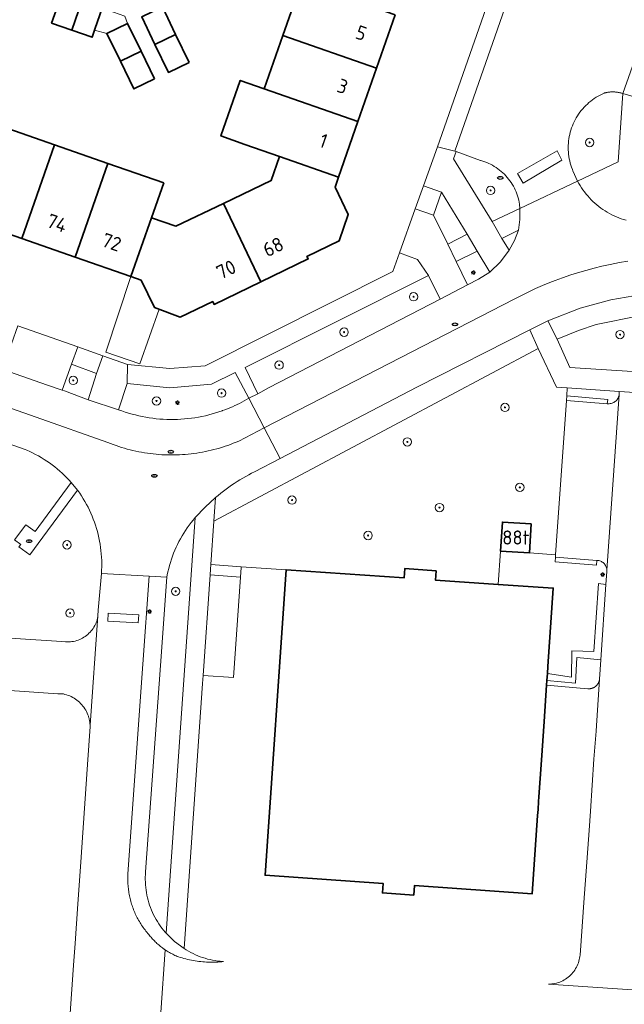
# Model space of a CAD drawing. Header units: metres. Extents: x 152610 to 160096, y 456114 to 462495.
# Tile 811 of 938: x 158162 to 158220, y 461319 to 461413. Entities that reach past the tile are written whole.
import ezdxf
from ezdxf.enums import TextEntityAlignment as Align

# ---------------------------------------------------------------- set-up
doc = ezdxf.new("R2010")
doc.units = ezdxf.units.M
doc.header["$LTSCALE"] = 0.5
doc.layers.get('0').update_dxf_attribs({"linetype": 'CONTINUOUS'})
for name, color, linetype, lineweight in [('B-PV-GR-BEPLANTING_CULTUUR_BODEMBEDEKKER-GV', 251, 'CONTINUOUS', 18), ('B-PV-GR-BOOM-S', 251, 'CONTINUOUS', 25), ('B-PV-GR-HAAG-GV', 251, 'CONTINUOUS', 13), ('B-PV-IE-MEUBILAIR-S', 251, 'CONTINUOUS', 25), ('B-PV-OG-BEBOUWING-GV', 6, 'CONTINUOUS', 35), ('B-PV-OG-BEBOUWING-T18', 1, 'CONTINUOUS', 18), ('B-PV-OG-BEBOUWING_OVERBOUWING-GV', 251, 'CONTINUOUS', 18), ('B-PV-OG-TERREIN_BEGROEID-GV', 251, 'CONTINUOUS', 18), ('B-PV-VH-GESLOTENVERHARDING_ASFALT-GV', 251, 'CONTINUOUS', 18), ('B-PV-VH-ONVERHARD_ZAND-GV', 251, 'CONTINUOUS', 18), ('B-PV-VH-OPENVERHARDING_BETONSTRAATSTEEN-GV', 251, 'CONTINUOUS', 18), ('B-PV-VH-OPENVERHARDING_TEGEL-GV', 251, 'CONTINUOUS', 18)]:
    doc.layers.add(name, color=color, linetype=linetype, lineweight=lineweight)
doc.styles.add('NLCS-ISO', font='NLCS-ISO.ttf')
doc.styles.add('NLCS-ISO-M750-T18', font='NLCS-ISO.ttf', dxfattribs={"height": 1.35})

# ---------------------------------------------------------------- blocks, each defined once
blk = doc.blocks.new('SIE-MEUBILAIR_PAAL_LICHTMAST-SO')
for points in [[(-0.62, 0), (-1, 0)], [(-0.71, 0.71), (-0.44, 0.44)], [(0, 1), (0, 0.62)], [(0.44, 0.44), (0.71, 0.71)], [(1, 0), (0.62, 0)], [(-0.71, -0.71), (-0.44, -0.44)], [(0, -0.62), (0, -1)], [(0.44, -0.44), (0.71, -0.71)]]:
    blk.add_lwpolyline(points)
blk.add_circle((0, 0), 0.5)
blk = doc.blocks.new('SIE-MEUBILAIR_PUT_RIOOLPUT-SO')
blk.add_ellipse((0, 0), major_axis=(1.25, 0), ratio=0.54)
at = {"style": 'NLCS-ISO'}
blk.add_text('ri', height=0.75, dxfattribs=at).set_placement((-0.04, 0.07), align=Align.MIDDLE_CENTER)
blk = doc.blocks.new('SGR-BOOM_GBKN-SO')
at = {"linetype": 'ByBlock', "lineweight": 18}
h = blk.add_hatch(color=0, dxfattribs=at)
h.dxf.hatch_style = 1
edge = h.paths.add_edge_path()
edge.add_arc((0, 0), 0.25, 0, 360)
at = {"color": 0, "linetype": 'ByBlock', "lineweight": 18}
for radius in [2, 0.25]:
    blk.add_circle((0, 0), radius, dxfattribs=at)
at = {"color": 0, "linetype": 'ByBlock', "lineweight": 18, "style": 'NLCS-ISO'}
blk.add_attdef('SOORT', (2.5, 0), '', height=1.5, dxfattribs=at)

msp = doc.modelspace()

# ---------------------------------------------------------------- linework, layer by layer
at = {"layer": 'B-PV-GR-BEPLANTING_CULTUUR_BODEMBEDEKKER-GV', "flags": 128}
for points in [[(158218.647, 461406.528), (158218.595, 461406.529), (158218.543, 461406.528), (158218.49, 461406.527), (158218.438, 461406.524), (158218.386, 461406.521), (158218.334, 461406.516), (158218.282, 461406.511), (158218.23, 461406.505), (158218.178, 461406.498), (158218.127, 461406.49), (158218.075, 461406.481), (158218.024, 461406.472), (158217.973, 461406.461), (158217.922, 461406.45), (158217.871, 461406.437), (158217.82, 461406.424), (158217.77, 461406.41), (158217.576, 461406.322), (158217.385, 461406.227), (158217.198, 461406.124), (158217.016, 461406.015), (158216.837, 461405.899), (158216.663, 461405.777), (158216.493, 461405.647), (158216.329, 461405.512), (158216.17, 461405.37), (158216.016, 461405.223), (158215.867, 461405.07), (158215.725, 461404.912), (158215.589, 461404.748), (158215.459, 461404.579), (158215.335, 461404.406), (158215.218, 461404.228), (158215.108, 461404.045), (158215.004, 461403.859), (158214.908, 461403.669), (158214.819, 461403.475), (158214.737, 461403.279), (158214.663, 461403.079), (158214.596, 461402.877), (158214.537, 461402.672), (158214.485, 461402.465), (158214.442, 461402.257), (158214.406, 461402.047), (158214.378, 461401.836), (158214.358, 461401.624), (158214.346, 461401.411), (158214.342, 461401.198), (158214.346, 461400.985), (158214.358, 461400.772), (158214.378, 461400.56), (158214.406, 461400.349), (158214.442, 461400.139), (158214.486, 461399.93), (158214.538, 461399.723), (158214.597, 461399.519), (158214.664, 461399.317), (158214.738, 461399.117), (158214.79, 461398.99), (158215.24, 461397.99), (158219.12, 461399.83), (158219.57, 461406.37), (158219.52, 461406.386), (158219.47, 461406.402), (158219.42, 461406.416), (158219.37, 461406.43), (158219.319, 461406.443), (158219.268, 461406.455), (158219.217, 461406.466), (158219.166, 461406.476), (158219.115, 461406.485), (158219.063, 461406.494), (158219.012, 461406.501), (158218.96, 461406.508), (158218.908, 461406.514), (158218.856, 461406.518), (158218.804, 461406.522), (158218.751, 461406.525), (158218.699, 461406.527), (158218.673, 461406.528)], [(158205.97, 461399.98), (158203.623, 461400.822), (158203.38, 461400.14), (158207.06, 461394.12), (158209.73, 461395.38), (158209.7, 461395.79), (158209.664, 461395.991), (158209.62, 461396.19), (158209.568, 461396.387), (158209.509, 461396.582), (158209.442, 461396.775), (158209.368, 461396.965), (158209.286, 461397.152), (158209.197, 461397.335), (158209.1, 461397.515), (158208.997, 461397.691), (158208.887, 461397.863), (158208.771, 461398.03), (158208.647, 461398.193), (158208.518, 461398.351), (158208.383, 461398.503), (158208.241, 461398.65), (158208.094, 461398.792), (158207.942, 461398.927), (158207.784, 461399.057), (158207.621, 461399.18), (158207.454, 461399.297), (158207.282, 461399.407), (158207.106, 461399.51), (158206.926, 461399.606), (158206.743, 461399.695), (158206.556, 461399.777), (158206.366, 461399.851), (158206.173, 461399.918), (158205.978, 461399.978)], [(158204.69, 461392.91), (158202.24, 461396.94), (158201.46, 461394.74), (158202.85, 461391.97)]]:
    msp.add_lwpolyline(points, close=True, dxfattribs=at)
at = {"layer": 'B-PV-GR-HAAG-GV', "flags": 128}
for points in [[(158219.21, 461377.89), (158214.251, 461378.221), (158214.2, 461377.46), (158218.12, 461377.12), (158218.08, 461376.71), (158218.17, 461376.703), (158218.261, 461376.705), (158218.351, 461376.714), (158218.44, 461376.731), (158218.527, 461376.756), (158218.612, 461376.788), (158218.693, 461376.828), (158218.771, 461376.875), (158218.844, 461376.929), (158218.912, 461376.988), (158218.975, 461377.054), (158219.031, 461377.125), (158219.081, 461377.2), (158219.124, 461377.28), (158219.161, 461377.363), (158219.189, 461377.449), (158219.21, 461377.537), (158219.22, 461377.6)], [(158217.948, 461359.434), (158217.244, 461359.514), (158216.777, 461353.028), (158214.69, 461353.067), (158214.643, 461350.569), (158212.357, 461350.91), (158212.311, 461350.24), (158215.05, 461350), (158215.18, 461352.43), (158217.468, 461352.23)]]:
    msp.add_lwpolyline(points, close=True, dxfattribs=at)
at = {"layer": 'B-PV-OG-BEBOUWING-GV', "flags": 128}
for points in [[(158197.82, 461413.884), (158188.843, 461417.026), (158187.064, 461411.926), (158196.036, 461408.786)], [(158167.88, 461415.211), (158165.946, 461415.887), (158164.976, 461413.112), (158166.911, 461412.435)], [(158169.816, 461414.534), (158167.88, 461415.211), (158166.911, 461412.435), (158168.846, 461411.759), (158169.111, 461412.519)], [(158176.827, 461412.027), (158175.568, 461414.654), (158173.592, 461413.707), (158174.857, 461411.068)], [(158173.526, 461410.421), (158172.236, 461413.074), (158170.266, 461412.116), (158171.556, 461409.463)], [(158178.118, 461409.334), (158176.827, 461412.027), (158174.857, 461411.068), (158176.142, 461408.387)], [(158196.036, 461408.786), (158187.064, 461411.926), (158185.285, 461406.826), (158194.251, 461403.688)], [(158174.816, 461407.768), (158173.526, 461410.421), (158171.556, 461409.463), (158172.846, 461406.81)], [(158185.285, 461406.826), (158183.003, 461407.625), (158181.149, 461402.312), (158183.43, 461401.51), (158186.76, 461400.35), (158192.392, 461398.378), (158194.251, 461403.688)], [(158165.252, 461401.478), (158160.156, 461403.259), (158156.43, 461392.58), (158159.41, 461391.54), (158160.01, 461393.25), (158162.119, 461392.512)], [(158170.359, 461399.693), (158165.252, 461401.478), (158162.119, 461392.512), (158167.224, 461390.726)], [(158175.69, 461397.83), (158170.359, 461399.693), (158167.224, 461390.726), (158172.553, 461388.862), (158174.52, 461394.49)], [(158192.392, 461398.378), (158186.76, 461400.35), (158185.95, 461398.04), (158181.395, 461395.86), (158184.979, 461388.37), (158189.5, 461390.55), (158189.38, 461390.8), (158192.46, 461392.28), (158193.32, 461394.8), (158192.06, 461397.43)], [(158184.979, 461388.37), (158181.395, 461395.86), (158176.84, 461393.68), (158174.52, 461394.49), (158172.553, 461388.862), (158173.53, 461388.52), (158174.81, 461385.91), (158177.27, 461384.98), (158180.38, 461386.47), (158180.5, 461386.21)], [(158210.81, 461365.21), (158208.05, 461365.39), (158207.87, 461362.62), (158210.629, 461362.44)], [(158201.71, 461360.74), (158198.72, 461360.95), (158198.66, 461360.05), (158187.38, 461360.83), (158185.38, 461331.61), (158196.65, 461330.83), (158196.59, 461329.93), (158199.58, 461329.72), (158199.64, 461330.62), (158210.9, 461329.84), (158211.417, 461337.322), (158211.457, 461337.898), (158211.51, 461338.67), (158211.541, 461339.11), (158211.782, 461342.61), (158212.04, 461346.31), (158212.28, 461349.79), (158212.311, 461350.24), (158212.357, 461350.91), (158212.404, 461351.588), (158212.92, 461359.07), (158207.653, 461359.435), (158201.65, 461359.85)]]:
    msp.add_lwpolyline(points, close=True, dxfattribs=at)
at = {"layer": 'B-PV-OG-BEBOUWING_OVERBOUWING-GV', "flags": 128}
for points in [[(158171.978, 461413.779), (158169.816, 461414.534), (158169.111, 461412.519), (158169.082, 461412.437), (158170.266, 461412.116), (158172.236, 461413.074)], [(158173.53, 461388.52), (158172.553, 461388.862), (158170.144, 461381.632), (158173.409, 461380.521), (158175.244, 461385.746), (158174.81, 461385.91)]]:
    msp.add_lwpolyline(points, close=True, dxfattribs=at)
at = {"layer": 'B-PV-OG-TERREIN_BEGROEID-GV', "flags": 128}
for points in [[(158206.86, 461389.29), (158205.64, 461391.29), (158203.62, 461390.31), (158204.73, 461388.08), (158205.76, 461388.63)], [(158202.1, 461386.72), (158200.98, 461388.96), (158183.48, 461380.18), (158184.67, 461377.67), (158185.77, 461378.27)], [(158228.638, 461385.626), (158227.991, 461385.658), (158224.961, 461385.575), (158221.11, 461385.126), (158217.029, 461384.286), (158215.31, 461383.703), (158213.288, 461382.887), (158214.51, 461380.18), (158229.987, 461379.196), (158231.888, 461379.084), (158232.239, 461385.279), (158232.24, 461385.29), (158232.221, 461385.292), (158229.975, 461385.56)], [(158180.484, 461365.491), (158180.194, 461361.323), (158183.09, 461361.121), (158187.38, 461360.83), (158198.66, 461360.05), (158198.72, 461360.95), (158201.71, 461360.74), (158201.65, 461359.85), (158207.653, 461359.435), (158207.87, 461362.62), (158208.05, 461365.39), (158210.81, 461365.21), (158210.629, 461362.44), (158213.136, 461362.264), (158214.17, 461377.01), (158214.2, 461377.46), (158214.251, 461378.221), (158213.21, 461378.29), (158211.487, 461382.005)], [(158169.27, 461379.61), (158166.89, 461380.48), (158165.99, 461378), (158166.2, 461377.93), (158168.48, 461377.09)], [(158183.82, 461377.23), (158182.53, 461379.7), (158180.25, 461378.59), (158176.29, 461378.24), (158172.2, 461378.65), (158171.38, 461376.14), (158171.696, 461376.023), (158172.016, 461375.914), (158172.337, 461375.812), (158172.661, 461375.718), (158172.988, 461375.631), (158173.316, 461375.553), (158173.645, 461375.482), (158173.977, 461375.419), (158174.31, 461375.364), (158174.644, 461375.317), (158174.979, 461375.277), (158175.315, 461375.246), (158175.651, 461375.223), (158175.988, 461375.207), (158176.326, 461375.2), (158176.663, 461375.201), (158177, 461375.209), (158177.337, 461375.226), (158177.674, 461375.251), (158178.01, 461375.283), (158178.345, 461375.324), (158178.679, 461375.372), (158179.011, 461375.429), (158179.342, 461375.493), (158179.672, 461375.565), (158180, 461375.645), (158180.326, 461375.732), (158180.649, 461375.828), (158180.97, 461375.931), (158181.289, 461376.041), (158181.308, 461376.048), (158181.545, 461376.135), (158181.781, 461376.226), (158182.016, 461376.321), (158182.248, 461376.42), (158182.479, 461376.524), (158182.593, 461376.578), (158182.707, 461376.631), (158182.934, 461376.743), (158183.159, 461376.859), (158183.381, 461376.979), (158183.602, 461377.102)], [(158175.92, 461326.08), (158178.69, 461365.82), (158178.492, 461365.584), (158178.3, 461365.344), (158178.115, 461365.098), (158177.936, 461364.848), (158177.763, 461364.593), (158177.598, 461364.334), (158177.439, 461364.07), (158177.287, 461363.802), (158177.142, 461363.531), (158177.004, 461363.256), (158176.873, 461362.977), (158176.749, 461362.695), (158176.633, 461362.41), (158176.525, 461362.122), (158176.424, 461361.832), (158176.33, 461361.539), (158176.244, 461361.243), (158176.166, 461360.946), (158176.096, 461360.646), (158176.033, 461360.345), (158175.99, 461360.11), (158175.383, 461351.687), (158173.96, 461331.94), (158173.942, 461331.692), (158173.932, 461331.444), (158173.93, 461331.195), (158173.936, 461330.946), (158173.95, 461330.698), (158173.972, 461330.45), (158174.002, 461330.203), (158174.04, 461329.957), (158174.086, 461329.713), (158174.139, 461329.47), (158174.201, 461329.229), (158174.27, 461328.99), (158174.347, 461328.754), (158174.431, 461328.52), (158174.523, 461328.289), (158174.622, 461328.061), (158174.729, 461327.836), (158174.842, 461327.615), (158174.963, 461327.397), (158175.091, 461327.184), (158175.225, 461326.975), (158175.366, 461326.77), (158175.514, 461326.57), (158175.668, 461326.374), (158175.828, 461326.184)], [(158179.455, 461350.705), (158182.365, 461350.532), (158183.022, 461360.129), (158180.125, 461360.331)]]:
    msp.add_lwpolyline(points, close=True, dxfattribs=at)
msp.add_lwpolyline([(158159.501, 461354.39), (158165.97, 461353.96), (158166.31, 461353.93), (158166.464, 461353.924), (158166.617, 461353.926), (158166.77, 461353.937), (158166.923, 461353.955), (158167.074, 461353.981), (158167.224, 461354.015), (158167.372, 461354.056), (158167.517, 461354.106), (158167.66, 461354.162), (158167.799, 461354.227), (158167.935, 461354.298), (158168.067, 461354.376), (158168.195, 461354.461), (158168.318, 461354.553), (158168.437, 461354.651), (158168.55, 461354.755), (158168.657, 461354.864), (158168.759, 461354.98), (158168.854, 461355.1), (158168.943, 461355.225), (158169.026, 461355.354), (158169.101, 461355.488), (158169.17, 461355.626), (158169.231, 461355.766), (158169.285, 461355.91), (158169.331, 461356.057), (158169.37, 461356.205), (158169.401, 461356.356), (158169.41, 461356.41), (158169.44, 461356.96), (158169.74, 461360.48), (158169.758, 461360.791), (158169.767, 461361.102), (158169.769, 461361.413), (158169.763, 461361.725), (158169.749, 461362.036), (158169.726, 461362.346), (158169.696, 461362.656), (158169.658, 461362.965), (158169.612, 461363.273), (158169.558, 461363.58), (158169.496, 461363.885), (158169.426, 461364.188), (158169.349, 461364.49), (158169.264, 461364.789), (158169.171, 461365.086), (158169.07, 461365.381), (158168.962, 461365.673), (158168.847, 461365.962), (158168.724, 461366.248), (158168.594, 461366.531), (158168.456, 461366.81), (158168.312, 461367.086), (158168.16, 461367.358), (158168.002, 461367.626), (158167.837, 461367.89), (158167.665, 461368.149), (158167.486, 461368.404), (158167.46, 461368.44), (158164.14, 461363.96), (158162.9, 461362.26), (158161.86, 461363.01), (158162.03, 461363.26), (158161.43, 461363.69), (158162.52, 461365.14), (158163.411, 461364.491), (158166.86, 461369.16), (158166.65, 461369.392), (158166.434, 461369.619), (158166.213, 461369.839), (158165.986, 461370.055), (158165.753, 461370.264), (158165.515, 461370.467), (158165.272, 461370.665), (158165.024, 461370.856), (158164.772, 461371.04), (158164.514, 461371.218), (158164.253, 461371.389), (158163.986, 461371.554), (158163.716, 461371.712), (158163.442, 461371.863), (158163.164, 461372.006), (158162.883, 461372.143), (158162.598, 461372.272), (158162.44, 461372.34), (158154.4, 461375.164)], dxfattribs=at)
at = {"layer": 'B-PV-VH-GESLOTENVERHARDING_ASFALT-GV', "flags": 128}
for points in [[(158097.019, 461398.756), (158163.517, 461375.408), (158170.353, 461373.004), (158170.613, 461372.9), (158170.875, 461372.801), (158171.138, 461372.706), (158171.403, 461372.616), (158171.67, 461372.53), (158171.938, 461372.45), (158172.208, 461372.373), (158172.478, 461372.302), (158172.75, 461372.235), (158173.023, 461372.173), (158173.297, 461372.116), (158173.572, 461372.063), (158173.848, 461372.016), (158174.125, 461371.973), (158174.402, 461371.935), (158174.681, 461371.902), (158174.959, 461371.874), (158175.238, 461371.85), (158175.517, 461371.832), (158175.797, 461371.818), (158176.077, 461371.809), (158176.357, 461371.805), (158176.635, 461371.806), (158176.914, 461371.811), (158177.192, 461371.822), (158177.47, 461371.837), (158177.748, 461371.857), (158178.025, 461371.882), (158178.302, 461371.912), (158178.578, 461371.946), (158178.854, 461371.986), (158179.129, 461372.03), (158179.403, 461372.079), (158179.676, 461372.132), (158179.949, 461372.19), (158180.22, 461372.253), (158180.49, 461372.321), (158180.759, 461372.393), (158181.027, 461372.47), (158181.293, 461372.552), (158181.558, 461372.638), (158181.821, 461372.729), (158182.083, 461372.824), (158182.342, 461372.924), (158182.601, 461373.028), (158182.857, 461373.137), (158185.295, 461374.395), (158183.82, 461377.23), (158183.602, 461377.102), (158183.381, 461376.979), (158183.159, 461376.859), (158182.934, 461376.743), (158182.707, 461376.631), (158182.593, 461376.578), (158182.479, 461376.524), (158182.248, 461376.42), (158182.016, 461376.321), (158181.781, 461376.226), (158181.545, 461376.135), (158181.308, 461376.048), (158181.289, 461376.041), (158180.97, 461375.931), (158180.649, 461375.828), (158180.326, 461375.732), (158180, 461375.645), (158179.672, 461375.565), (158179.342, 461375.493), (158179.011, 461375.429), (158178.679, 461375.372), (158178.345, 461375.324), (158178.01, 461375.283), (158177.674, 461375.251), (158177.337, 461375.226), (158177, 461375.209), (158176.663, 461375.201), (158176.326, 461375.2), (158175.988, 461375.207), (158175.651, 461375.223), (158175.315, 461375.246), (158174.979, 461375.277), (158174.644, 461375.317), (158174.31, 461375.364), (158173.977, 461375.419), (158173.645, 461375.482), (158173.316, 461375.553), (158172.988, 461375.631), (158172.661, 461375.718), (158172.337, 461375.812), (158172.016, 461375.914), (158171.696, 461376.023), (158171.38, 461376.14), (158168.48, 461377.09), (158166.2, 461377.93), (158165.99, 461378), (158164.598, 461378.484), (158160.32, 461379.97)], [(158154.4, 461375.164), (158162.44, 461372.34), (158162.598, 461372.272), (158162.883, 461372.143), (158163.164, 461372.006), (158163.442, 461371.863), (158163.716, 461371.712), (158163.986, 461371.554), (158164.253, 461371.389), (158164.514, 461371.218), (158164.772, 461371.04), (158165.024, 461370.856), (158165.272, 461370.665), (158165.515, 461370.467), (158165.753, 461370.264), (158165.986, 461370.055), (158166.213, 461369.839), (158166.434, 461369.619), (158166.65, 461369.392), (158166.86, 461369.16), (158167.46, 461368.44), (158167.486, 461368.404), (158167.665, 461368.149), (158167.837, 461367.89), (158168.002, 461367.626), (158168.16, 461367.358), (158168.312, 461367.086), (158168.456, 461366.81), (158168.594, 461366.531), (158168.724, 461366.248), (158168.847, 461365.962), (158168.962, 461365.673), (158169.07, 461365.381), (158169.171, 461365.086), (158169.264, 461364.789), (158169.349, 461364.49), (158169.426, 461364.188), (158169.496, 461363.885), (158169.558, 461363.58), (158169.612, 461363.273), (158169.658, 461362.965), (158169.696, 461362.656), (158169.726, 461362.346), (158169.749, 461362.036), (158169.763, 461361.725), (158169.769, 461361.413), (158169.767, 461361.102), (158169.758, 461360.791), (158169.74, 461360.48), (158174.293, 461360.21), (158175.99, 461360.11), (158176.033, 461360.345), (158176.096, 461360.646), (158176.166, 461360.946), (158176.244, 461361.243), (158176.33, 461361.539), (158176.424, 461361.832), (158176.525, 461362.122), (158176.633, 461362.41), (158176.749, 461362.695), (158176.873, 461362.977), (158177.004, 461363.256), (158177.142, 461363.531), (158177.287, 461363.802), (158177.439, 461364.07), (158177.598, 461364.334), (158177.763, 461364.593), (158177.936, 461364.848), (158178.115, 461365.098), (158178.3, 461365.344), (158178.492, 461365.584), (158178.69, 461365.82), (158179.639, 461366.807), (158180.64, 461367.74), (158180.886, 461367.946), (158181.135, 461368.148), (158181.389, 461368.346), (158181.645, 461368.538), (158181.905, 461368.727), (158182.168, 461368.911), (158182.434, 461369.09), (158182.703, 461369.265), (158182.976, 461369.434), (158183.251, 461369.599), (158183.529, 461369.759), (158183.81, 461369.915), (158184.094, 461370.065), (158184.38, 461370.21), (158186.814, 461371.476), (158185.295, 461374.395), (158182.857, 461373.137), (158182.601, 461373.028), (158182.342, 461372.924), (158182.083, 461372.824), (158181.821, 461372.729), (158181.558, 461372.638), (158181.293, 461372.552), (158181.027, 461372.47), (158180.759, 461372.393), (158180.49, 461372.321), (158180.22, 461372.253), (158179.949, 461372.19), (158179.676, 461372.132), (158179.403, 461372.079), (158179.129, 461372.03), (158178.854, 461371.986), (158178.578, 461371.946), (158178.302, 461371.912), (158178.025, 461371.882), (158177.748, 461371.857), (158177.47, 461371.837), (158177.192, 461371.822), (158176.914, 461371.811), (158176.635, 461371.806), (158176.357, 461371.805), (158176.077, 461371.809), (158175.797, 461371.818), (158175.517, 461371.832), (158175.238, 461371.85), (158174.959, 461371.874), (158174.681, 461371.902), (158174.402, 461371.935), (158174.125, 461371.973), (158173.848, 461372.016), (158173.572, 461372.063), (158173.297, 461372.116), (158173.023, 461372.173), (158172.75, 461372.235), (158172.478, 461372.302), (158172.208, 461372.373), (158171.938, 461372.45), (158171.67, 461372.53), (158171.403, 461372.616), (158171.138, 461372.706), (158170.875, 461372.801), (158170.613, 461372.9), (158170.353, 461373.004), (158163.517, 461375.408), (158097.019, 461398.756)], [(158219.875, 461394.248), (158219.64, 461394.317), (158219.407, 461394.394), (158219.177, 461394.479), (158218.95, 461394.571), (158218.726, 461394.67), (158218.506, 461394.777), (158218.289, 461394.891), (158218.076, 461395.012), (158217.867, 461395.14), (158217.662, 461395.274), (158217.462, 461395.416), (158217.266, 461395.563), (158217.076, 461395.717), (158216.89, 461395.877), (158216.71, 461396.043), (158216.535, 461396.215), (158216.366, 461396.392), (158216.203, 461396.575), (158216.046, 461396.763), (158215.895, 461396.956), (158215.751, 461397.154), (158215.613, 461397.357), (158215.482, 461397.564), (158215.357, 461397.775), (158215.24, 461397.99), (158209.73, 461395.38), (158209.711, 461394.337), (158209.6, 461393.3), (158209.215, 461392.319), (158208.7, 461391.4), (158207.868, 461390.268), (158206.86, 461389.29), (158205.76, 461388.63), (158204.73, 461388.08), (158202.1, 461386.72), (158185.77, 461378.27), (158184.67, 461377.67), (158183.82, 461377.23), (158185.295, 461374.395), (158209.172, 461386.71), (158211.226, 461387.715), (158211.893, 461388.006), (158212.574, 461388.286), (158213.087, 461388.486), (158213.801, 461388.749), (158214.606, 461389.025), (158215.222, 461389.221), (158216.016, 461389.456), (158216.817, 461389.672), (158217.569, 461389.857), (158218.36, 461390.032), (158219.237, 461390.203), (158220.051, 461390.34)], [(158220.051, 461390.34), (158219.237, 461390.203), (158218.36, 461390.032), (158217.569, 461389.857), (158216.817, 461389.672), (158216.016, 461389.456), (158215.222, 461389.221), (158214.606, 461389.025), (158213.801, 461388.749), (158213.087, 461388.486), (158212.574, 461388.286), (158211.893, 461388.006), (158211.226, 461387.715), (158209.172, 461386.71), (158185.295, 461374.395), (158186.814, 461371.476), (158199.89, 461378.28), (158210.669, 461383.769), (158211.77, 461384.33), (158212.088, 461384.485), (158212.408, 461384.634), (158215.489, 461385.838), (158218.41, 461386.643), (158221.359, 461387.151)]]:
    msp.add_lwpolyline(points, dxfattribs=at)
at = {"layer": 'B-PV-VH-ONVERHARD_ZAND-GV', "flags": 128}
for points in [[(158219.21, 461377.89), (158214.251, 461378.221), (158214.2, 461377.46), (158218.12, 461377.12), (158218.08, 461376.71), (158218.17, 461376.703), (158218.261, 461376.705), (158218.351, 461376.714), (158218.44, 461376.731), (158218.527, 461376.756), (158218.612, 461376.788), (158218.693, 461376.828), (158218.771, 461376.875), (158218.844, 461376.929), (158218.912, 461376.988), (158218.975, 461377.054), (158219.031, 461377.125), (158219.081, 461377.2), (158219.124, 461377.28), (158219.161, 461377.363), (158219.189, 461377.449), (158219.21, 461377.537), (158219.22, 461377.6)], [(158217.948, 461359.434), (158217.244, 461359.514), (158216.777, 461353.028), (158214.69, 461353.067), (158214.643, 461350.569), (158212.357, 461350.91), (158212.311, 461350.24), (158215.05, 461350), (158215.18, 461352.43), (158217.468, 461352.23)]]:
    msp.add_lwpolyline(points, close=True, dxfattribs=at)
at = {"layer": 'B-PV-VH-OPENVERHARDING_BETONSTRAATSTEEN-GV', "flags": 128}
for points in [[(158228.885, 461473.378), (158227.28, 461473.94), (158201.85, 461401.29), (158203.499, 461400.856), (158209.634, 461418.382)], [(158243.627, 461469.355), (158242.022, 461469.916), (158219.57, 461406.37), (158221.405, 461405.824)], [(158208, 461392.51), (158207.06, 461394.12), (158203.38, 461400.14), (158203.623, 461400.822), (158203.499, 461400.856), (158201.85, 461401.29), (158200.516, 461397.555), (158202.24, 461396.94), (158204.69, 461392.91), (158205.64, 461391.29), (158206.86, 461389.29), (158207.868, 461390.268), (158208.7, 461391.4)], [(158209.498, 461398.728), (158213.292, 461400.896), (158213.746, 461400.009), (158210.035, 461397.806)], [(158213.746, 461400.009), (158213.292, 461400.896), (158209.498, 461398.728), (158210.035, 461397.806)], [(158202.24, 461396.94), (158200.516, 461397.555), (158199.732, 461395.357), (158201.46, 461394.74)], [(158201.46, 461394.74), (158199.732, 461395.357), (158198.22, 461391.124), (158199.94, 461390.51), (158200.98, 461388.96), (158202.1, 461386.72), (158204.73, 461388.08), (158203.62, 461390.31), (158202.85, 461391.97)], [(158207.06, 461394.12), (158208, 461392.51), (158209.6, 461393.3), (158209.711, 461394.337), (158209.73, 461395.38)], [(158209.6, 461393.3), (158208, 461392.51), (158208.7, 461391.4), (158209.215, 461392.319)], [(158205.64, 461391.29), (158204.69, 461392.91), (158202.85, 461391.97), (158203.62, 461390.31)], [(158200.98, 461388.96), (158199.94, 461390.51), (158198.22, 461391.124), (158197.59, 461389.36), (158179.64, 461380.33), (158176.29, 461380.07), (158172.24, 461380.47), (158172.2, 461378.65), (158176.29, 461378.24), (158180.25, 461378.59), (158182.53, 461379.7), (158183.82, 461377.23), (158184.67, 461377.67), (158183.48, 461380.18)], [(158161.739, 461384.149), (158161.14, 461382.44), (158160.32, 461379.97), (158164.598, 461378.484), (158165.99, 461378), (158166.89, 461380.48), (158167.49, 461382.134)], [(158167.49, 461382.134), (158166.89, 461380.48), (158169.27, 461379.61), (158169.863, 461381.303)], [(158169.863, 461381.303), (158169.27, 461379.61), (158168.48, 461377.09), (158171.38, 461376.14), (158172.2, 461378.65), (158172.24, 461380.47)], [(158217.08, 461361.73), (158213.12, 461362.03), (158213.09, 461361.58), (158217.05, 461361.28)], [(158173.306, 461356.505), (158173.251, 461355.739), (158170.339, 461355.911), (158170.395, 461356.678)], [(158173.306, 461356.505), (158170.395, 461356.678), (158170.339, 461355.911), (158173.251, 461355.739)]]:
    msp.add_lwpolyline(points, close=True, dxfattribs=at)
for points in [[(158209.634, 461418.382), (158203.499, 461400.856), (158203.623, 461400.822), (158205.97, 461399.98), (158205.978, 461399.978), (158206.173, 461399.918), (158206.366, 461399.851), (158206.556, 461399.777), (158206.743, 461399.695), (158206.926, 461399.606), (158207.106, 461399.51), (158207.282, 461399.407), (158207.454, 461399.297), (158207.621, 461399.18), (158207.784, 461399.057), (158207.942, 461398.927), (158208.094, 461398.792), (158208.241, 461398.65), (158208.383, 461398.503), (158208.518, 461398.351), (158208.647, 461398.193), (158208.771, 461398.03), (158208.887, 461397.863), (158208.997, 461397.691), (158209.1, 461397.515), (158209.197, 461397.335), (158209.286, 461397.152), (158209.368, 461396.965), (158209.442, 461396.775), (158209.509, 461396.582), (158209.568, 461396.387), (158209.62, 461396.19), (158209.664, 461395.991), (158209.7, 461395.79), (158209.73, 461395.38), (158215.24, 461397.99), (158214.79, 461398.99), (158214.738, 461399.117), (158214.664, 461399.317), (158214.597, 461399.519), (158214.538, 461399.723), (158214.486, 461399.93), (158214.442, 461400.139), (158214.406, 461400.349), (158214.378, 461400.56), (158214.358, 461400.772), (158214.346, 461400.985), (158214.342, 461401.198), (158214.346, 461401.411), (158214.358, 461401.624), (158214.378, 461401.836), (158214.406, 461402.047), (158214.442, 461402.257), (158214.485, 461402.465), (158214.537, 461402.672), (158214.596, 461402.877), (158214.663, 461403.079), (158214.737, 461403.279), (158214.819, 461403.475), (158214.908, 461403.669), (158215.004, 461403.859), (158215.108, 461404.045), (158215.218, 461404.228), (158215.335, 461404.406), (158215.459, 461404.579), (158215.589, 461404.748), (158215.725, 461404.912), (158215.867, 461405.07), (158216.016, 461405.223), (158216.17, 461405.37), (158216.329, 461405.512), (158216.493, 461405.647), (158216.663, 461405.777), (158216.837, 461405.899), (158217.016, 461406.015), (158217.198, 461406.124), (158217.385, 461406.227), (158217.576, 461406.322), (158217.77, 461406.41), (158217.82, 461406.424), (158217.871, 461406.437), (158217.922, 461406.45), (158217.973, 461406.461), (158218.024, 461406.472), (158218.075, 461406.481), (158218.127, 461406.49), (158218.178, 461406.498), (158218.23, 461406.505), (158218.282, 461406.511), (158218.334, 461406.516), (158218.386, 461406.521), (158218.438, 461406.524), (158218.49, 461406.527), (158218.543, 461406.528), (158218.595, 461406.529), (158218.647, 461406.528), (158218.673, 461406.528), (158218.699, 461406.527), (158218.751, 461406.525), (158218.804, 461406.522), (158218.856, 461406.518), (158218.908, 461406.514), (158218.96, 461406.508), (158219.012, 461406.501), (158219.063, 461406.494), (158219.115, 461406.485), (158219.166, 461406.476), (158219.217, 461406.466), (158219.268, 461406.455), (158219.319, 461406.443), (158219.37, 461406.43), (158219.42, 461406.416), (158219.47, 461406.402), (158219.52, 461406.386), (158219.57, 461406.37), (158242.022, 461469.916)], [(158221.405, 461405.824), (158219.57, 461406.37), (158219.12, 461399.83), (158215.24, 461397.99), (158215.357, 461397.775), (158215.482, 461397.564), (158215.613, 461397.357), (158215.751, 461397.154), (158215.895, 461396.956), (158216.046, 461396.763), (158216.203, 461396.575), (158216.366, 461396.392), (158216.535, 461396.215), (158216.71, 461396.043), (158216.89, 461395.877), (158217.076, 461395.717), (158217.266, 461395.563), (158217.462, 461395.416), (158217.662, 461395.274), (158217.867, 461395.14), (158218.076, 461395.012), (158218.289, 461394.891), (158218.506, 461394.777), (158218.726, 461394.67), (158218.95, 461394.571), (158219.177, 461394.479), (158219.407, 461394.394), (158219.64, 461394.317), (158219.875, 461394.248)], [(158224.18, 461377.57), (158219.21, 461377.89), (158219.22, 461377.6), (158218.039, 461360.783), (158218.03, 461360.66), (158217.948, 461359.434), (158217.468, 461352.23), (158217.34, 461350.38), (158217.001, 461345.435), (158217.001, 461345.426), (158217, 461345.41), (158216.8, 461342.73), (158216.799, 461342.721), (158216.46, 461337.75), (158216.33, 461335.91), (158216, 461331.13), (158215.877, 461329.468), (158215.47, 461323.97), (158215.457, 461323.851), (158215.433, 461323.697), (158215.401, 461323.545), (158215.362, 461323.394), (158215.314, 461323.246), (158215.26, 461323.1), (158215.197, 461322.957), (158215.128, 461322.817), (158215.051, 461322.682), (158214.968, 461322.55), (158214.878, 461322.423), (158214.781, 461322.301), (158214.679, 461322.183), (158214.57, 461322.072), (158214.456, 461321.966), (158214.337, 461321.865), (158214.212, 461321.772), (158214.083, 461321.684), (158213.95, 461321.604), (158213.813, 461321.53), (158213.672, 461321.464), (158213.528, 461321.404), (158213.381, 461321.353), (158213.231, 461321.308), (158213.08, 461321.272), (158212.927, 461321.244), (158212.772, 461321.223), (158212.617, 461321.21), (158212.461, 461321.205), (158223.286, 461320.454)], [(158175.416, 461318.491), (158175.815, 461324.495), (158175.78, 461324.519), (158175.745, 461324.543), (158175.71, 461324.567), (158175.676, 461324.592), (158175.582, 461324.66), (158175.49, 461324.729), (158175.398, 461324.801), (158175.308, 461324.873), (158175.219, 461324.948), (158175.131, 461325.023), (158175.045, 461325.101), (158174.96, 461325.179), (158174.876, 461325.26), (158174.794, 461325.341), (158174.713, 461325.424), (158174.634, 461325.508), (158174.556, 461325.594), (158174.479, 461325.681), (158174.404, 461325.769), (158174.331, 461325.859), (158174.259, 461325.95), (158174.168, 461326.056), (158174.078, 461326.163), (158173.991, 461326.271), (158173.905, 461326.382), (158173.821, 461326.493), (158173.74, 461326.606), (158173.66, 461326.721), (158173.582, 461326.837), (158173.506, 461326.954), (158173.433, 461327.073), (158173.361, 461327.192), (158173.291, 461327.313), (158173.224, 461327.436), (158173.159, 461327.559), (158173.095, 461327.683), (158173.034, 461327.809), (158172.976, 461327.936), (158172.919, 461328.063), (158172.865, 461328.192), (158172.813, 461328.321), (158172.763, 461328.452), (158172.715, 461328.583), (158172.67, 461328.715), (158172.627, 461328.848), (158172.586, 461328.981), (158172.548, 461329.115), (158172.512, 461329.25), (158172.478, 461329.386), (158172.447, 461329.522), (158172.418, 461329.658), (158172.391, 461329.795), (158172.367, 461329.933), (158172.345, 461330.071), (158172.326, 461330.209), (158172.309, 461330.347), (158172.294, 461330.486), (158172.282, 461330.625), (158172.272, 461330.764), (158172.265, 461330.904), (158172.26, 461331.043), (158172.258, 461331.183), (158172.258, 461331.323), (158172.26, 461331.462), (158172.265, 461331.602), (158172.272, 461331.741), (158173.687, 461351.809), (158174.293, 461360.21), (158169.74, 461360.48), (158169.44, 461356.96), (158169.41, 461356.41), (158168.65, 461345.96), (158168.65, 461345.957), (158168.653, 461345.899), (158168.649, 461345.841), (158168.42, 461342.21), (158167.74, 461332.41), (158167.49, 461328.87), (158167.229, 461325.097), (158167.084, 461323.002), (158166.32, 461311.97)], [(158158.662, 461349.441), (158165.57, 461348.98), (158166.05, 461348.96), (158166.098, 461348.951), (158166.254, 461348.915), (158166.407, 461348.871), (158166.559, 461348.82), (158166.707, 461348.761), (158166.853, 461348.695), (158166.995, 461348.622), (158167.133, 461348.541), (158167.267, 461348.454), (158167.396, 461348.36), (158167.521, 461348.26), (158167.64, 461348.154), (158167.754, 461348.042), (158167.863, 461347.924), (158167.965, 461347.801), (158168.061, 461347.674), (158168.15, 461347.541), (158168.233, 461347.404), (158168.308, 461347.264), (158168.377, 461347.119), (158168.438, 461346.972), (158168.492, 461346.821), (158168.509, 461346.769), (158168.525, 461346.716), (158168.54, 461346.663), (158168.554, 461346.61), (158168.567, 461346.557), (158168.579, 461346.504), (158168.591, 461346.45), (158168.601, 461346.396), (158168.611, 461346.342), (158168.619, 461346.288), (158168.626, 461346.233), (158168.633, 461346.179), (158168.639, 461346.124), (158168.644, 461346.07), (158168.647, 461346.015), (158168.65, 461345.96), (158169.41, 461356.41), (158169.401, 461356.356), (158169.37, 461356.205), (158169.331, 461356.057), (158169.285, 461355.91), (158169.231, 461355.766), (158169.17, 461355.626), (158169.101, 461355.488), (158169.026, 461355.354), (158168.943, 461355.225), (158168.854, 461355.1), (158168.759, 461354.98), (158168.657, 461354.864), (158168.55, 461354.755), (158168.437, 461354.651), (158168.318, 461354.553), (158168.195, 461354.461), (158168.067, 461354.376), (158167.935, 461354.298), (158167.799, 461354.227), (158167.66, 461354.162), (158167.517, 461354.106), (158167.372, 461354.056), (158167.224, 461354.015), (158167.074, 461353.981), (158166.923, 461353.955), (158166.77, 461353.937), (158166.617, 461353.926), (158166.464, 461353.924), (158166.31, 461353.93), (158165.97, 461353.96), (158159.501, 461354.39)]]:
    msp.add_lwpolyline(points, dxfattribs=at)
at = {"layer": 'B-PV-VH-OPENVERHARDING_TEGEL-GV', "flags": 128}
for points in [[(158228.725, 461387.558), (158227.021, 461387.626), (158224.007, 461387.465), (158222.726, 461387.327), (158221.359, 461387.151), (158218.41, 461386.643), (158215.489, 461385.838), (158212.408, 461384.634), (158213.288, 461382.887), (158215.31, 461383.703), (158217.029, 461384.286), (158221.11, 461385.126), (158224.961, 461385.575), (158227.991, 461385.658), (158228.638, 461385.626)], [(158180.484, 461365.491), (158211.487, 461382.005), (158210.669, 461383.769), (158199.89, 461378.28), (158186.814, 461371.476), (158184.38, 461370.21), (158184.094, 461370.065), (158183.81, 461369.915), (158183.529, 461369.759), (158183.251, 461369.599), (158182.976, 461369.434), (158182.703, 461369.265), (158182.434, 461369.09), (158182.168, 461368.911), (158181.905, 461368.727), (158181.645, 461368.538), (158181.389, 461368.346), (158181.135, 461368.148), (158180.886, 461367.946), (158180.64, 461367.74)], [(158218.039, 461360.783), (158219.22, 461377.6), (158219.21, 461377.537), (158219.189, 461377.449), (158219.161, 461377.363), (158219.124, 461377.28), (158219.081, 461377.2), (158219.031, 461377.125), (158218.975, 461377.054), (158218.912, 461376.988), (158218.844, 461376.929), (158218.771, 461376.875), (158218.693, 461376.828), (158218.612, 461376.788), (158218.527, 461376.756), (158218.44, 461376.731), (158218.351, 461376.714), (158218.261, 461376.705), (158218.17, 461376.703), (158218.08, 461376.71), (158214.17, 461377.01), (158213.136, 461362.264), (158213.12, 461362.03), (158217.08, 461361.73), (158217.102, 461361.729), (158217.19, 461361.722), (158217.277, 461361.707), (158217.362, 461361.683), (158217.444, 461361.653), (158217.524, 461361.615), (158217.599, 461361.569), (158217.67, 461361.517), (158217.737, 461361.459), (158217.797, 461361.396), (158217.852, 461361.326), (158217.9, 461361.253), (158217.942, 461361.175), (158217.976, 461361.094), (158218.002, 461361.01), (158218.021, 461360.924)], [(158218.12, 461377.12), (158214.2, 461377.46), (158214.17, 461377.01), (158218.08, 461376.71)], [(158167.46, 461368.44), (158166.86, 461369.16), (158163.411, 461364.491), (158162.52, 461365.14), (158161.43, 461363.69), (158162.03, 461363.26), (158161.86, 461363.01), (158162.9, 461362.26), (158164.14, 461363.96)], [(158177.64, 461324.61), (158179.402, 461349.943), (158179.455, 461350.705), (158180.125, 461360.331), (158180.164, 461360.896), (158180.194, 461361.323), (158180.484, 461365.491), (158180.64, 461367.74), (158179.639, 461366.807), (158178.69, 461365.82), (158175.92, 461326.08), (158176.728, 461325.284)], [(158180.164, 461360.896), (158180.125, 461360.331), (158183.022, 461360.129), (158183.085, 461361.048), (158183.09, 461361.121), (158180.194, 461361.323)], [(158175.99, 461360.11), (158174.293, 461360.21), (158173.687, 461351.809), (158172.272, 461331.741), (158172.265, 461331.602), (158172.26, 461331.462), (158172.258, 461331.323), (158172.258, 461331.183), (158172.26, 461331.043), (158172.265, 461330.904), (158172.272, 461330.764), (158172.282, 461330.625), (158172.294, 461330.486), (158172.309, 461330.347), (158172.326, 461330.209), (158172.345, 461330.071), (158172.367, 461329.933), (158172.391, 461329.795), (158172.418, 461329.658), (158172.447, 461329.522), (158172.478, 461329.386), (158172.512, 461329.25), (158172.548, 461329.115), (158172.586, 461328.981), (158172.627, 461328.848), (158172.67, 461328.715), (158172.715, 461328.583), (158172.763, 461328.452), (158172.813, 461328.321), (158172.865, 461328.192), (158172.919, 461328.063), (158172.976, 461327.936), (158173.034, 461327.809), (158173.095, 461327.683), (158173.159, 461327.559), (158173.224, 461327.436), (158173.291, 461327.313), (158173.361, 461327.192), (158173.433, 461327.073), (158173.506, 461326.954), (158173.582, 461326.837), (158173.66, 461326.721), (158173.74, 461326.606), (158173.821, 461326.493), (158173.905, 461326.382), (158173.991, 461326.271), (158174.078, 461326.163), (158174.168, 461326.056), (158174.259, 461325.95), (158174.331, 461325.859), (158174.404, 461325.769), (158174.479, 461325.681), (158174.556, 461325.594), (158174.634, 461325.508), (158174.713, 461325.424), (158174.794, 461325.341), (158174.876, 461325.26), (158174.96, 461325.179), (158175.045, 461325.101), (158175.131, 461325.023), (158175.219, 461324.948), (158175.308, 461324.873), (158175.398, 461324.801), (158175.49, 461324.729), (158175.582, 461324.66), (158175.676, 461324.592), (158175.71, 461324.567), (158175.745, 461324.543), (158175.78, 461324.519), (158175.815, 461324.495), (158175.916, 461324.428), (158176.019, 461324.362), (158176.122, 461324.298), (158176.227, 461324.236), (158176.333, 461324.176), (158176.44, 461324.118), (158176.547, 461324.062), (158176.656, 461324.008), (158176.766, 461323.956), (158176.877, 461323.905), (158176.988, 461323.857), (158177.101, 461323.811), (158177.275, 461323.757), (158177.449, 461323.705), (158177.624, 461323.657), (158177.8, 461323.611), (158177.977, 461323.569), (158178.155, 461323.53), (158178.333, 461323.494), (158178.512, 461323.461), (158178.691, 461323.431), (158178.871, 461323.404), (158179.051, 461323.381), (158179.232, 461323.36), (158179.413, 461323.343), (158179.594, 461323.328), (158179.776, 461323.317), (158179.957, 461323.31), (158180.139, 461323.305), (158180.321, 461323.303), (158180.503, 461323.305), (158180.685, 461323.31), (158180.866, 461323.317), (158181.048, 461323.328), (158181.229, 461323.343), (158181.41, 461323.36), (158181.334, 461323.365), (158181.089, 461323.385), (158180.844, 461323.413), (158180.6, 461323.449), (158180.358, 461323.493), (158180.117, 461323.544), (158179.878, 461323.604), (158179.641, 461323.671), (158179.406, 461323.746), (158179.174, 461323.828), (158178.944, 461323.918), (158178.718, 461324.016), (158178.495, 461324.121), (158178.275, 461324.233), (158178.06, 461324.351), (158177.848, 461324.477), (158177.64, 461324.61), (158176.728, 461325.284), (158175.92, 461326.08), (158175.828, 461326.184), (158175.668, 461326.374), (158175.514, 461326.57), (158175.366, 461326.77), (158175.225, 461326.975), (158175.091, 461327.184), (158174.963, 461327.397), (158174.842, 461327.615), (158174.729, 461327.836), (158174.622, 461328.061), (158174.523, 461328.289), (158174.431, 461328.52), (158174.347, 461328.754), (158174.27, 461328.99), (158174.201, 461329.229), (158174.139, 461329.47), (158174.086, 461329.713), (158174.04, 461329.957), (158174.002, 461330.203), (158173.972, 461330.45), (158173.95, 461330.698), (158173.936, 461330.946), (158173.93, 461331.195), (158173.932, 461331.444), (158173.942, 461331.692), (158173.96, 461331.94), (158175.383, 461351.687)], [(158217.468, 461352.23), (158215.18, 461352.43), (158215.05, 461350), (158212.311, 461350.24), (158212.28, 461349.79), (158216.23, 461349.45), (158216.248, 461349.449), (158216.266, 461349.448), (158216.285, 461349.447), (158216.303, 461349.447), (158216.321, 461349.447), (158216.339, 461349.448), (158216.357, 461349.449), (158216.375, 461349.45), (158216.394, 461349.451), (158216.412, 461349.453), (158216.43, 461349.455), (158216.448, 461349.457), (158216.466, 461349.46), (158216.484, 461349.463), (158216.502, 461349.466), (158216.52, 461349.47), (158216.537, 461349.474), (158216.555, 461349.478), (158216.573, 461349.482), (158216.59, 461349.487), (158216.608, 461349.492), (158216.625, 461349.498), (158216.642, 461349.503), (158216.659, 461349.51), (158216.677, 461349.516), (158216.693, 461349.523), (158216.71, 461349.529), (158216.727, 461349.537), (158216.744, 461349.544), (158216.76, 461349.552), (158216.776, 461349.56), (158216.792, 461349.569), (158216.808, 461349.577), (158216.824, 461349.586), (158216.84, 461349.595), (158216.856, 461349.605), (158216.871, 461349.615), (158216.886, 461349.625), (158216.901, 461349.635), (158216.916, 461349.645), (158216.931, 461349.656), (158216.945, 461349.667), (158216.959, 461349.679), (158216.973, 461349.69), (158216.987, 461349.702), (158217.001, 461349.714), (158217.014, 461349.726), (158217.027, 461349.739), (158217.04, 461349.752), (158217.053, 461349.765), (158217.066, 461349.778), (158217.078, 461349.791), (158217.09, 461349.805), (158217.102, 461349.819), (158217.113, 461349.833), (158217.125, 461349.847), (158217.136, 461349.861), (158217.147, 461349.876), (158217.157, 461349.891), (158217.168, 461349.906), (158217.178, 461349.921), (158217.187, 461349.936), (158217.197, 461349.952), (158217.206, 461349.968), (158217.215, 461349.983), (158217.224, 461349.999), (158217.232, 461350.016), (158217.24, 461350.032), (158217.248, 461350.048), (158217.256, 461350.065), (158217.263, 461350.082), (158217.27, 461350.098), (158217.277, 461350.115), (158217.283, 461350.132), (158217.289, 461350.149), (158217.295, 461350.167), (158217.3, 461350.184), (158217.305, 461350.202), (158217.31, 461350.219), (158217.315, 461350.237), (158217.319, 461350.254), (158217.323, 461350.272), (158217.327, 461350.29), (158217.33, 461350.308), (158217.333, 461350.326), (158217.336, 461350.344), (158217.34, 461350.38)]]:
    msp.add_lwpolyline(points, close=True, dxfattribs=at)
msp.add_lwpolyline([(158229.987, 461379.196), (158214.51, 461380.18), (158213.288, 461382.887), (158212.408, 461384.634), (158212.088, 461384.485), (158211.77, 461384.33), (158210.669, 461383.769), (158211.487, 461382.005), (158213.21, 461378.29), (158214.251, 461378.221), (158219.21, 461377.89), (158224.18, 461377.57)], dxfattribs=at)

# ---------------------------------------------------------------- block references
at = {"layer": 'B-PV-GR-BOOM-S', "xscale": 0.2, "yscale": 0.2, "zscale": 0.2}
for p in [(158216.39, 461401.69), (158206.92, 461397.11), (158199.57, 461386.94), (158192.93, 461383.55), (158219.294, 461383.321), (158186.72, 461380.4), (158167.045, 461378.935), (158181.22, 461377.72), (158175, 461376.97), (158208.3, 461376.35), (158198.97, 461373.06), (158209.72, 461368.71), (158187.95, 461367.49), (158202.044, 461366.774), (158195.222, 461364.105), (158166.451, 461363.215), (158176.832, 461358.766), (158166.748, 461356.69)]:
    msp.add_blockref('SGR-BOOM_GBKN-SO', p, dxfattribs=at)
at = {"layer": 'B-PV-IE-MEUBILAIR-S', "xscale": 0.2, "yscale": 0.2, "zscale": 0.2}
for name, p in [('SIE-MEUBILAIR_PUT_RIOOLPUT-SO', (158207.85, 461398.3)), ('SIE-MEUBILAIR_PAAL_LICHTMAST-SO', (158205.277, 461389.259)), ('SIE-MEUBILAIR_PUT_RIOOLPUT-SO', (158203.52, 461384.3)), ('SIE-MEUBILAIR_PAAL_LICHTMAST-SO', (158177.003, 461376.816)), ('SIE-MEUBILAIR_PUT_RIOOLPUT-SO', (158176.37, 461372.12)), ('SIE-MEUBILAIR_PUT_RIOOLPUT-SO', (158174.8, 461369.82)), ('SIE-MEUBILAIR_PUT_RIOOLPUT-SO', (158162.829, 461363.561)), ('SIE-MEUBILAIR_PAAL_LICHTMAST-SO', (158217.628, 461360.371)), ('SIE-MEUBILAIR_PAAL_LICHTMAST-SO', (158174.333, 461356.836))]:
    msp.add_blockref(name, p, dxfattribs=at)

# ---------------------------------------------------------------- texts
at = {"layer": 'B-PV-OG-BEBOUWING-T18', "style": 'NLCS-ISO-M750-T18'}
for s, rotation, p in [('5', 340.7, (158194.568, 461412.161)), ('3', 340.7, (158192.784, 461407.063)), ('1', 340.7, (158190.962, 461401.859)), ('74', 340.7, (158165.497, 461393.979)), ('72', 340.7, (158170.714, 461392.154)), ('68', 25.7, (158186.154, 461391.712)), ('70', 25.7, (158181.654, 461389.542))]:
    msp.add_text(s, height=1.35, rotation=rotation, dxfattribs=at).set_placement(p, align=Align.MIDDLE)
msp.add_text('88t', height=1.35, dxfattribs=at).set_placement((158209.34, 461363.915), align=Align.MIDDLE)

doc.saveas('drawing.dxf')
